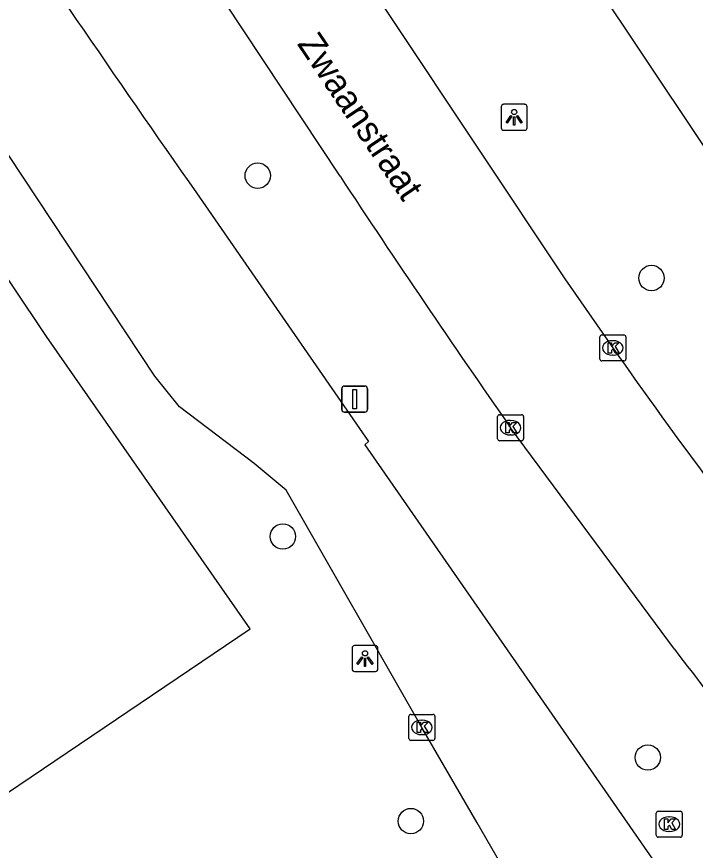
# Model space of a CAD drawing. Extents: x 158797 to 159887, y 384318 to 385255.
# Drawn here: x 159293.99 to 159320.12, y 384585.25 to 384617.34 of the extents above; entities that cross this region are included whole.
import ezdxf

# ---------------------------------------------------------------- set-up
doc = ezdxf.new("R2010")
doc.units = 0
for name, color, linetype in [('IMGEO_Berm_groen', 7, 'Continuous'), ('IMGEO_Boom', 7, 'Continuous'), ('IMGEO_Fietspad_gesloten', 7, 'Continuous'), ('IMGEO_Groenvoorziening', 7, 'Continuous'), ('IMGEO_Kolk', 7, 'Continuous'), ('IMGEO_Lichtpunt', 7, 'Continuous'), ('IMGEO_Openbare_ruimte_label', 7, 'Continuous'), ('IMGEO_Rijbaan_lokaal_gesloten', 7, 'Continuous'), ('IMGEO_Verkeersbordpaal', 7, 'Continuous')]:
    doc.layers.add(name, color=color, linetype=linetype)

msp = doc.modelspace()

# ---------------------------------------------------------------- linework, layer by layer
at = {"layer": 'IMGEO_Berm_groen'}
msp.add_lwpolyline([(159343.091, 384578.482), (159297.497, 384646.725), (159292.522, 384654.756), (159285.647, 384666.91), (159278.91, 384680.193), (159274.429, 384690.144), (159274.24, 384690.602), (159261.949, 384720.397), (159249.737, 384750), (159238.159, 384778.066)], dxfattribs=at)
at = {"layer": 'IMGEO_Boom'}
for centre in [(159303.27, 384611.22), (159318.43, 384607.279), (159304.238, 384597.329), (159318.289, 384588.82), (159309.167, 384586.373)]:
    msp.add_circle(centre, 0.489, dxfattribs=at)
at = {"layer": 'IMGEO_Fietspad_gesloten'}
for points in [[(159293.488, 384639.753), (159305.049, 384622.346), (159315.096, 384607.254), (159316.943, 384604.588)], [(159306.439, 384611.2), (159300.489, 384620.2), (159289.161, 384637.36)], [(159319.32, 384592.988), (159316.568, 384596.699), (159313.005, 384601.518)]]:
    msp.add_lwpolyline(points, dxfattribs=at)
for centre, radius, start, end in [((159688.199, 384863.029), 457.339, 213.41096, 214.87659), ((159497.056, 384730.949), 220.018, 215.05227, 216.74751), ((159656.227, 384847.827), 422.432, 217.10421, 218.30841)]:
    msp.add_arc(centre, radius, start, end, dxfattribs=at)
at = {"layer": 'IMGEO_Groenvoorziening'}
msp.add_lwpolyline([(159313.353, 384583.489), (159298.659, 384572.814), (159297.316, 384574.804), (159294.482, 384579.005), (159293.251, 384580.83), (159290.294, 384585.213), (159302.978, 384593.779), (159295.14, 384605.026), (159281.072, 384626.042), (159271.444, 384640.927), (159264.67, 384652.66), (159259.952, 384661.651), (159253.112, 384675.993), (159251.833, 384678.94)], dxfattribs=at)
at = {"layer": 'IMGEO_Kolk'}
for p, q in [((159316.442, 384604.162), (159316.442, 384605.014)), ((159316.517, 384605.088), (159317.369, 384605.088)), ((159317.443, 384605.014), (159317.443, 384604.162)), ((159316.93, 384604.868), (159316.955, 384604.868)), ((159316.953, 384604.308), (159316.928, 384604.308)), ((159317.369, 384604.088), (159316.517, 384604.088)), ((159312.504, 384601.092), (159312.504, 384601.944)), ((159312.579, 384602.018), (159313.431, 384602.018)), ((159312.992, 384601.798), (159313.017, 384601.798)), ((159313.505, 384601.944), (159313.505, 384601.092)), ((159313.015, 384601.238), (159312.99, 384601.238)), ((159313.431, 384601.018), (159312.579, 384601.018)), ((159309.09, 384589.555), (159309.09, 384590.407)), ((159309.165, 384590.481), (159310.017, 384590.481)), ((159309.578, 384590.261), (159309.603, 384590.261)), ((159310.091, 384590.407), (159310.091, 384589.555)), ((159309.601, 384589.701), (159309.576, 384589.701)), ((159310.017, 384589.481), (159309.165, 384589.481)), ((159318.617, 384585.829), (159318.617, 384586.681)), ((159318.692, 384586.755), (159319.544, 384586.755)), ((159319.618, 384586.681), (159319.618, 384585.829)), ((159319.105, 384586.535), (159319.13, 384586.535)), ((159319.544, 384585.755), (159318.692, 384585.755)), ((159319.128, 384585.975), (159319.103, 384585.975))]:
    msp.add_line(p, q, dxfattribs=at)
for points in [[(159316.442, 384604.162), (159316.442, 384605.014)], [(159316.517, 384605.088), (159317.369, 384605.088)], [(159317.443, 384605.014), (159317.443, 384604.162)], [(159316.763, 384604.788), (159316.886, 384604.788), (159316.886, 384604.637), (159317.016, 384604.788), (159317.18, 384604.788), (159317.034, 384604.637), (159317.187, 384604.388), (159317.035, 384604.388), (159316.95, 384604.552), (159316.886, 384604.485), (159316.886, 384604.388), (159316.763, 384604.388), (159316.763, 384604.788)], [(159317.369, 384604.088), (159316.517, 384604.088)], [(159312.504, 384601.092), (159312.504, 384601.944)], [(159312.579, 384602.018), (159313.431, 384602.018)], [(159313.505, 384601.944), (159313.505, 384601.092)], [(159312.825, 384601.718), (159312.948, 384601.718), (159312.948, 384601.567), (159313.078, 384601.718), (159313.242, 384601.718), (159313.096, 384601.567), (159313.249, 384601.318), (159313.097, 384601.318), (159313.012, 384601.482), (159312.948, 384601.415), (159312.948, 384601.318), (159312.825, 384601.318), (159312.825, 384601.718)], [(159313.431, 384601.018), (159312.579, 384601.018)], [(159309.09, 384589.555), (159309.09, 384590.407)], [(159309.165, 384590.481), (159310.017, 384590.481)], [(159310.091, 384590.407), (159310.091, 384589.555)], [(159309.411, 384590.181), (159309.534, 384590.181), (159309.534, 384590.03), (159309.664, 384590.181), (159309.828, 384590.181), (159309.682, 384590.03), (159309.835, 384589.781), (159309.683, 384589.781), (159309.598, 384589.945), (159309.534, 384589.878), (159309.534, 384589.781), (159309.411, 384589.781), (159309.411, 384590.181)], [(159310.017, 384589.481), (159309.165, 384589.481)], [(159318.617, 384585.829), (159318.617, 384586.681)], [(159318.692, 384586.755), (159319.544, 384586.755)], [(159319.618, 384586.681), (159319.618, 384585.829)], [(159318.938, 384586.455), (159319.061, 384586.455), (159319.061, 384586.304), (159319.191, 384586.455), (159319.355, 384586.455), (159319.209, 384586.304), (159319.362, 384586.055), (159319.21, 384586.055), (159319.125, 384586.219), (159319.061, 384586.152), (159319.061, 384586.055), (159318.938, 384586.055), (159318.938, 384586.455)], [(159319.544, 384585.755), (159318.692, 384585.755)]]:
    msp.add_lwpolyline(points, dxfattribs=at)
for centre, start, end in [((159316.519, 384605.012), 91.552, 178.448), ((159316.519, 384605.012), 91.552, 178.448), ((159317.367, 384605.012), 1.552, 88.448), ((159317.367, 384605.012), 1.552, 88.448), ((159316.519, 384604.164), 181.552, 268.448), ((159316.519, 384604.164), 181.552, 268.448), ((159317.367, 384604.164), 271.552, 358.448), ((159317.367, 384604.164), 271.552, 358.448), ((159312.581, 384601.942), 91.552, 178.448), ((159312.581, 384601.942), 91.552, 178.448), ((159313.429, 384601.942), 1.552, 88.448), ((159313.429, 384601.942), 1.552, 88.448), ((159312.581, 384601.094), 181.552, 268.448), ((159312.581, 384601.094), 181.552, 268.448), ((159313.429, 384601.094), 271.552, 358.448), ((159313.429, 384601.094), 271.552, 358.448), ((159309.167, 384590.405), 91.552, 178.448), ((159309.167, 384590.405), 91.552, 178.448), ((159310.015, 384590.405), 1.552, 88.448), ((159310.015, 384590.405), 1.552, 88.448), ((159309.167, 384589.557), 181.552, 268.448), ((159309.167, 384589.557), 181.552, 268.448), ((159310.015, 384589.557), 271.552, 358.448), ((159310.015, 384589.557), 271.552, 358.448), ((159318.694, 384586.679), 91.552, 178.448), ((159318.694, 384586.679), 91.552, 178.448), ((159319.542, 384586.679), 1.552, 88.448), ((159319.542, 384586.679), 1.552, 88.448), ((159318.694, 384585.831), 181.552, 268.448), ((159318.694, 384585.831), 181.552, 268.448), ((159319.542, 384585.831), 271.552, 358.448), ((159319.542, 384585.831), 271.552, 358.448)]:
    msp.add_arc(centre, 0.0765, start, end, dxfattribs=at)
for centre, major_axis, ratio, start_param, end_param in [((159316.929, 384604.588), (-0.387, 0.002), 0.722429, 4.712389, 7.853982), ((159316.954, 384604.588), (-0.39, 0.002), 0.717154, 1.570796, 4.712389), ((159312.991, 384601.518), (-0.387, 0.002), 0.722429, 4.712389, 7.853982), ((159313.016, 384601.518), (-0.39, 0.002), 0.717154, 1.570796, 4.712389), ((159309.577, 384589.981), (-0.387, 0.002), 0.722429, 4.712389, 7.853982), ((159309.602, 384589.981), (-0.39, 0.002), 0.717154, 1.570796, 4.712389), ((159319.104, 384586.255), (-0.387, 0.002), 0.722429, 4.712389, 7.853982), ((159319.129, 384586.255), (-0.39, 0.002), 0.717154, 1.570796, 4.712389)]:
    msp.add_ellipse(centre, major_axis=major_axis, ratio=ratio, start_param=start_param, end_param=end_param, dxfattribs=at)
at = {"layer": 'IMGEO_Lichtpunt'}
for p, q in [((159313.547, 384613.966), (159312.739, 384613.966)), ((159313.547, 384613.966), (159312.739, 384613.966)), ((159312.645, 384613.871), (159312.645, 384613.064)), ((159312.645, 384613.871), (159312.645, 384613.064)), ((159313.641, 384613.064), (159313.641, 384613.871)), ((159313.641, 384613.064), (159313.641, 384613.871)), ((159312.739, 384612.97), (159313.547, 384612.97)), ((159312.739, 384612.97), (159313.547, 384612.97)), ((159307.804, 384593.129), (159306.996, 384593.129)), ((159307.804, 384593.129), (159306.996, 384593.129)), ((159306.902, 384593.034), (159306.902, 384592.227)), ((159306.902, 384593.034), (159306.902, 384592.227)), ((159307.898, 384592.227), (159307.898, 384593.034)), ((159307.898, 384592.227), (159307.898, 384593.034)), ((159306.996, 384592.133), (159307.804, 384592.133)), ((159306.996, 384592.133), (159307.804, 384592.133))]:
    msp.add_line(p, q, dxfattribs=at)
for points in [[(159313.019, 384613.535), (159313.058, 384613.507), (159312.87, 384613.245), (159312.832, 384613.272), (159313.019, 384613.535)], [(159313.121, 384613.487), (159313.168, 384613.487), (159313.168, 384613.165), (159313.121, 384613.165), (159313.121, 384613.487)], [(159313.231, 384613.507), (159313.269, 384613.534), (159313.456, 384613.272), (159313.417, 384613.244), (159313.231, 384613.507)], [(159307.276, 384592.698), (159307.315, 384592.67), (159307.127, 384592.408), (159307.089, 384592.435), (159307.276, 384592.698)], [(159307.378, 384592.65), (159307.425, 384592.65), (159307.425, 384592.328), (159307.378, 384592.328), (159307.378, 384592.65)], [(159307.488, 384592.67), (159307.526, 384592.697), (159307.713, 384592.435), (159307.674, 384592.407), (159307.488, 384592.67)]]:
    msp.add_lwpolyline(points, dxfattribs=at)
for centre in [(159313.144, 384613.669), (159307.401, 384592.832)]:
    msp.add_circle(centre, 0.0994, dxfattribs=at)
for centre, start, end in [((159312.739, 384613.871), 90, 180), ((159312.739, 384613.871), 90, 180), ((159313.547, 384613.871), 0, 90), ((159313.547, 384613.871), 0, 90), ((159312.739, 384613.064), 180, 270), ((159312.739, 384613.064), 180, 270), ((159313.547, 384613.064), 270, 0), ((159313.547, 384613.064), 270, 360), ((159306.996, 384593.034), 90, 180), ((159306.996, 384593.034), 90, 180), ((159307.804, 384593.034), 0, 90), ((159307.804, 384593.034), 0, 90), ((159306.996, 384592.227), 180, 270), ((159306.996, 384592.227), 180, 270), ((159307.804, 384592.227), 270, 0), ((159307.804, 384592.227), 270, 360)]:
    msp.add_arc(centre, 0.0946, start, end, dxfattribs=at)
at = {"layer": 'IMGEO_Rijbaan_lokaal_gesloten'}
for points in [[(159313.353, 384583.489), (159311.72, 384586.302), (159309.591, 384589.981), (159304.369, 384599.113), (159303.127, 384600.137), (159300.255, 384602.323), (159299.303, 384603.499), (159289.702, 384618.005), (159286.733, 384623.441), (159286.687, 384625.476), (159279.801, 384636.13)], [(159300.91, 384610.563), (159307.532, 384600.99), (159307.396, 384600.854), (159325.231, 384575.164), (159334.251, 384562.188)]]:
    msp.add_lwpolyline(points, dxfattribs=at)
msp.add_arc((159792.216, 384955.952), 600.562, 212.008607, 215.107296, dxfattribs=at)
at = {"layer": 'IMGEO_Verkeersbordpaal'}
for p, q in [((159306.607, 384603.118), (159307.397, 384603.118)), ((159307.397, 384603.118), (159306.607, 384603.118)), ((159306.507, 384602.218), (159306.507, 384603.018)), ((159306.507, 384603.018), (159306.507, 384602.218)), ((159307.497, 384603.018), (159307.497, 384602.218)), ((159307.497, 384602.218), (159307.497, 384603.018)), ((159307.397, 384602.118), (159306.607, 384602.118)), ((159306.607, 384602.118), (159307.397, 384602.118))]:
    msp.add_line(p, q, dxfattribs=at)
msp.add_lwpolyline([(159306.927, 384602.993), (159307.077, 384602.993), (159307.077, 384602.243), (159306.927, 384602.243), (159306.927, 384602.993)], dxfattribs=at)
for centre, start, end in [((159306.607, 384603.018), 90, 180), ((159306.607, 384603.018), 90, 180), ((159307.397, 384603.018), 0, 90), ((159307.397, 384603.018), 360, 90), ((159306.607, 384602.218), 180, 270), ((159306.607, 384602.218), 180, 270), ((159307.397, 384602.218), 270, 0), ((159307.397, 384602.218), 270, 0)]:
    msp.add_arc(centre, 0.1, start, end, dxfattribs=at)

# ---------------------------------------------------------------- texts
at = {"layer": 'IMGEO_Openbare_ruimte_label'}
msp.add_text('Zwaanstraat', height=1, rotation=303.9125, dxfattribs=at).set_placement((159304.767, 384616.293))

doc.saveas('drawing.dxf')
